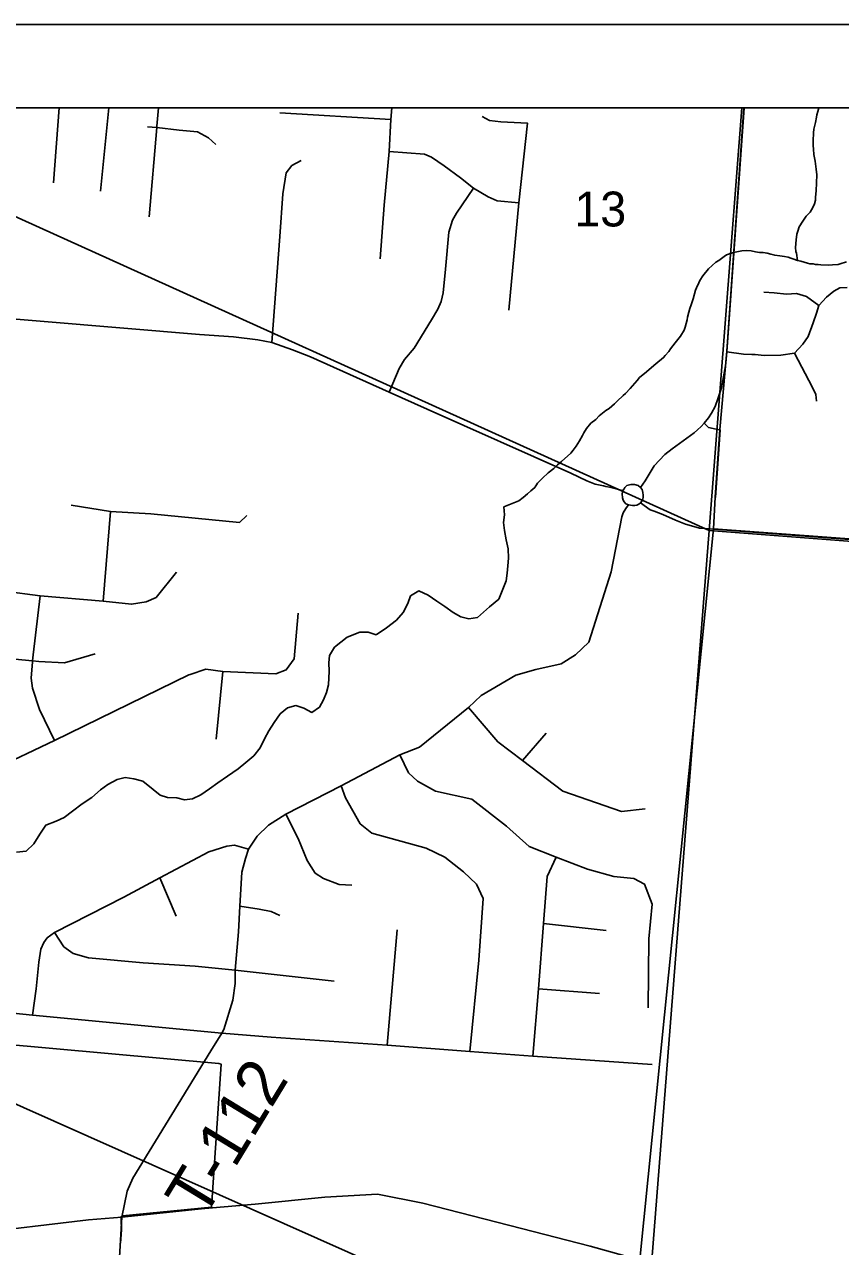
# Model space of a CAD drawing. Extents: x 0 to 34, y 0 to 22.
# Drawn here: x 2.983 to 3.964, y 19.532 to 21 of the extents above; entities that cross this region are included whole.
import ezdxf

# ---------------------------------------------------------------- set-up
doc = ezdxf.new("R2010")
doc.units = 0
for name, color, linetype in [('Default', 7, 'Continuous'), ('GM_X_City_Street', 7, 'Continuous'), ('GM_X_County_Road', 7, 'Continuous'), ('GM_X_Minor_River', 7, 'Continuous'), ('GM_X_Section', 7, 'Continuous'), ('GM_X_Section_Text', 7, 'Continuous'), ('GM_X_Township_Road', 7, 'Continuous'), ('GM_X_Township_Road_Text', 7, 'Continuous'), ('SH_Cut_Line', 7, 'Continuous'), ('SH_Data', 7, 'Continuous')]:
    doc.layers.add(name, color=color, linetype=linetype)

msp = doc.modelspace()

# ---------------------------------------------------------------- linework, layer by layer
at = {"layer": 'Default'}
for points in [[(3.8452, 20.9), (2.848, 20.9), (2.8405, 20.8285), (3.806, 20.3918)], [(4.8644, 20.9), (3.8452, 20.9), (3.806, 20.3918), (4.818, 20.3144)]]:
    msp.add_lwpolyline(points, close=True, dxfattribs=at)
msp.add_lwpolyline([(3.0979, 19.5308), (3.0982, 19.5342), (3.0984, 19.5368), (3.0987, 19.5396), (3.0989, 19.5422), (3.0991, 19.545), (3.0993, 19.5478), (3.0995, 19.5504), (3.0996, 19.5532), (3.0995, 19.5561), (3.0993, 19.5595), (3.0992, 19.5623), (3.0991, 19.5646), (3.0989, 19.5668), (3.1007, 19.5687), (3.2077, 19.579), (3.2193, 19.7508), (3.2168, 19.7517), (2.95, 19.7758)], dxfattribs=at)
at = {"layer": 'GM_X_City_Street'}
msp.add_line((3.0881, 19.3633), (3.1002, 19.5668), dxfattribs=at)
at = {"layer": 'GM_X_County_Road'}
for points in [[(3.8261, 20.5935), (3.8275, 20.6068), (3.8482, 20.9)], [(2.8247, 20.6581), (2.9104, 20.6511), (3.1936, 20.6276), (3.2344, 20.6247), (3.2635, 20.6211), (3.2805, 20.6179), (3.3054, 20.6092), (3.3268, 20.6005), (3.4215, 20.5582), (3.4671, 20.5379), (3.6399, 20.4609), (3.6591, 20.4516), (3.6689, 20.4477), (3.679, 20.4455)], [(3.7237, 20.4437), (3.7293, 20.4518), (3.7399, 20.4697), (3.7528, 20.4834), (3.7616, 20.49), (3.7879, 20.5092), (3.7922, 20.5128), (3.7966, 20.5168), (3.8003, 20.5211), (3.8054, 20.5274), (3.8088, 20.5329), (3.8132, 20.541), (3.8165, 20.5501), (3.821, 20.5636), (3.8258, 20.5898), (3.8261, 20.5935)], [(3.679, 20.4455), (3.6818, 20.4449), (3.6864, 20.444), (3.6987, 20.441)], [(3.6987, 20.441), (3.7025, 20.4401), (3.7014, 20.4361), (3.7018, 20.4314), (3.7027, 20.4285), (3.704, 20.4263), (3.706, 20.4241), (3.7093, 20.4227), (3.7141, 20.4222), (3.7166, 20.4221), (3.719, 20.4226), (3.7217, 20.4237), (3.7234, 20.4254)], [(3.7234, 20.4254), (3.7252, 20.4273), (3.7263, 20.4297), (3.7267, 20.432), (3.7268, 20.4345), (3.7265, 20.4378), (3.7255, 20.4412), (3.7237, 20.4437), (3.7207, 20.4459), (3.7164, 20.4471), (3.7121, 20.4471), (3.7072, 20.4459), (3.7046, 20.4437), (3.7038, 20.442), (3.7025, 20.4401)], [(3.7234, 20.4254), (3.7353, 20.4168), (3.74, 20.4151)], [(3.74, 20.4151), (3.7505, 20.4111), (3.7658, 20.4043), (3.7777, 20.3997), (3.7876, 20.3967), (3.7945, 20.3946), (3.8116, 20.3936), (3.9477, 20.3833), (4.0285, 20.3772), (4.1081, 20.3713), (4.3533, 20.3518), (4.3598, 20.3512), (4.4463, 20.3441), (4.6317, 20.3309), (4.8599, 20.3131), (5.0725, 20.2976)], [(3.1999, 19.5773), (3.2602, 19.5828), (3.3439, 19.5909), (3.4073, 19.5947), (3.4619, 19.5839), (3.5807, 19.5533), (3.663, 19.5321), (3.722, 19.5159)], [(3.1002, 19.5668), (3.1919, 19.5766), (3.1999, 19.5773)], [(2.6061, 19.5319), (2.6167, 19.5295), (2.6506, 19.5239), (2.6743, 19.5237), (2.703, 19.5246), (2.918, 19.5471), (3.06, 19.5636), (3.1002, 19.5668)]]:
    msp.add_lwpolyline(points, dxfattribs=at)
at = {"layer": 'GM_X_Minor_River'}
for points in [[(3.9125, 20.7164), (3.9113, 20.7253), (3.9103, 20.7271), (3.9101, 20.7321), (3.9108, 20.7412), (3.9114, 20.748), (3.9127, 20.7518), (3.9144, 20.7567), (3.9188, 20.7637), (3.9229, 20.7697), (3.9276, 20.7744), (3.9309, 20.78), (3.9329, 20.7845), (3.9339, 20.789), (3.934, 20.7925), (3.9347, 20.8001), (3.9354, 20.8194), (3.9349, 20.8263), (3.9337, 20.8359), (3.9321, 20.8439), (3.9315, 20.85), (3.9313, 20.8546), (3.9312, 20.8603), (3.9315, 20.8698), (3.9321, 20.874), (3.933, 20.8789), (3.9339, 20.8823), (3.9353, 20.8887), (3.9357, 20.8914), (3.9367, 20.8955), (3.9378, 20.9)], [(3.5774, 20.4276), (3.5825, 20.4316), (3.5876, 20.436), (3.5916, 20.4397), (3.5967, 20.4437), (3.5999, 20.4489), (3.6058, 20.4548), (3.6125, 20.4614), (3.6192, 20.4664), (3.6236, 20.4709), (3.6287, 20.4749), (3.6397, 20.4851), (3.6425, 20.4884), (3.6461, 20.4932), (3.6501, 20.4999), (3.6538, 20.5063), (3.6554, 20.5093), (3.6587, 20.5145), (3.6639, 20.5211), (3.6697, 20.5255), (3.6737, 20.5299), (3.6819, 20.5361), (3.6858, 20.5386), (3.6925, 20.5441), (3.6957, 20.5474), (3.7028, 20.5543), (3.7055, 20.5565), (3.7111, 20.5628), (3.7195, 20.5724), (3.7222, 20.5757), (3.7309, 20.5826), (3.734, 20.5855), (3.7419, 20.5921), (3.7513, 20.5998), (3.7533, 20.6023), (3.7577, 20.6071), (3.7597, 20.6101), (3.7653, 20.6175), (3.7717, 20.6253), (3.7761, 20.6327), (3.7774, 20.6361), (3.7797, 20.6451), (3.7801, 20.6482), (3.7815, 20.6542), (3.7828, 20.6587), (3.7845, 20.6632), (3.7867, 20.6704), (3.7897, 20.6809), (3.791, 20.6836), (3.7939, 20.6895), (3.7951, 20.6922), (3.7987, 20.6981), (3.8055, 20.7062), (3.8142, 20.7143), (3.8177, 20.7164), (3.824, 20.7212), (3.8271, 20.723), (3.8352, 20.7261), (3.8455, 20.728), (3.8509, 20.7285), (3.8566, 20.728), (3.8619, 20.727), (3.8668, 20.7261), (3.871, 20.7259), (3.8759, 20.725), (3.8804, 20.724), (3.885, 20.7227), (3.891, 20.7221), (3.8967, 20.7211), (3.9012, 20.7202), (3.9043, 20.7193), (3.9069, 20.7185), (3.9125, 20.7164), (3.9163, 20.7155), (3.9204, 20.7142), (3.9242, 20.7133), (3.9272, 20.7124), (3.931, 20.7123), (3.934, 20.7114), (3.9371, 20.7117), (3.9405, 20.7111), (3.95, 20.7108), (3.9542, 20.711), (3.9611, 20.7115), (3.9638, 20.7122), (3.9711, 20.7146)], [(3.4059, 20.2665), (3.4183, 20.2752), (3.4304, 20.2843), (3.4382, 20.2936), (3.4439, 20.3041), (3.4472, 20.3135), (3.4569, 20.3197), (3.4685, 20.3144), (3.4789, 20.3072), (3.4882, 20.3008), (3.4983, 20.2933), (3.5076, 20.2881), (3.5171, 20.2859), (3.5278, 20.2875), (3.5422, 20.3003), (3.5531, 20.3095), (3.558, 20.3215), (3.5621, 20.3316), (3.5632, 20.3407), (3.5642, 20.3494), (3.5648, 20.3589), (3.5644, 20.37), (3.5621, 20.3807), (3.5601, 20.3921), (3.5589, 20.4017), (3.5599, 20.4108), (3.5594, 20.4203), (3.5774, 20.4276)], [(2.9736, 20.0056), (2.9851, 20.0068), (2.9941, 20.0156), (3.0016, 20.0272), (3.0088, 20.038), (3.0211, 20.0426), (3.0307, 20.0472), (3.0409, 20.0549), (3.0525, 20.0637), (3.0641, 20.0713), (3.0743, 20.0805), (3.0832, 20.087), (3.0944, 20.0928), (3.104, 20.0951), (3.1146, 20.0937), (3.1251, 20.0907), (3.1378, 20.0808), (3.1463, 20.0741), (3.155, 20.0712), (3.166, 20.0708), (3.1754, 20.0686), (3.185, 20.0695), (3.195, 20.0745), (3.2055, 20.0818), (3.2156, 20.0887), (3.2272, 20.0967), (3.24, 20.1058), (3.2493, 20.1131), (3.2587, 20.1212), (3.2662, 20.1309), (3.2715, 20.1417), (3.2767, 20.1514), (3.2831, 20.1615), (3.2902, 20.1716), (3.2992, 20.1789), (3.3091, 20.1816), (3.3189, 20.1787), (3.3283, 20.1734), (3.3376, 20.1796), (3.3424, 20.1886), (3.3461, 20.1972), (3.3483, 20.2067), (3.3495, 20.223), (3.349, 20.2329), (3.3497, 20.242), (3.3557, 20.2517), (3.3708, 20.2637), (3.3862, 20.2697), (3.3961, 20.2698), (3.4059, 20.2665)]]:
    msp.add_lwpolyline(points, dxfattribs=at)
at = {"layer": 'GM_X_Section'}
for points in [[(2.7095, 20.8874), (2.8405, 20.8285), (3.806, 20.3918), (3.7257, 19.3674), (2.6281, 19.856)], [(4.818, 20.3144), (4.7613, 19.5448), (3.7257, 19.3674), (3.806, 20.3918)]]:
    msp.add_lwpolyline(points, close=True, dxfattribs=at)
msp.add_lwpolyline([(2.5933, 19.3633), (2.6281, 19.856), (3.7257, 19.3674), (3.7253, 19.3633)], dxfattribs=at)
at = {"layer": 'GM_X_Township_Road'}
for p, q in [((3.0181, 20.8099), (3.0249, 20.9)), ((3.0743, 20.7997), (3.0846, 20.9)), ((3.2899, 20.8939), (3.4235, 20.8856)), ((3.0775, 20.3071), (3.0865, 20.415)), ((3.2133, 20.1411), (3.2216, 20.2226)), ((3.5817, 20.1158), (3.61, 20.1487)), ((3.1457, 19.9746), (3.1652, 19.9288)), ((3.4192, 19.7737), (3.4312, 19.9121)), ((3.607, 19.9197), (3.6824, 19.9114)), ((3.6009, 19.8412), (3.6741, 19.8359))]:
    msp.add_line(p, q, dxfattribs=at)
for points in [[(3.7103, 19.3633), (3.7228, 19.5162), (3.8114, 20.3941), (3.8135, 20.4321), (3.8191, 20.5134), (3.8272, 20.6073), (3.8479, 20.9), (2.1, 20.9), (2.1, 18.801)], [(3.1331, 20.7688), (3.1421, 20.876), (3.1422, 20.8779), (3.1441, 20.9)], [(3.4105, 20.7185), (3.4153, 20.783), (3.4213, 20.8473), (3.4235, 20.8856), (3.4246, 20.9)], [(8.9, 20.9), (3.8479, 20.9), (3.8272, 20.6073), (3.8191, 20.5134), (3.8135, 20.4321), (3.8114, 20.3941), (3.9475, 20.3839), (4.0283, 20.3778)], [(3.5651, 20.6569), (3.5772, 20.7855), (3.5879, 20.8812), (3.5555, 20.883), (3.5419, 20.8847), (3.5333, 20.8893)], [(3.1311, 20.8769), (3.1421, 20.876), (3.1688, 20.8731), (3.1909, 20.8709), (3.2043, 20.8639), (3.213, 20.8557)], [(3.2805, 20.6179), (3.2899, 20.7452), (3.2937, 20.7964), (3.2975, 20.8217), (3.3046, 20.8306), (3.3157, 20.8364)], [(3.4213, 20.8473), (3.4639, 20.8443), (3.4723, 20.8405), (3.4874, 20.8302), (3.5071, 20.8158), (3.5228, 20.8033), (3.5406, 20.793), (3.5512, 20.7879), (3.5772, 20.7855)], [(3.4215, 20.5582), (3.4335, 20.5865), (3.4398, 20.5974), (3.4515, 20.6112), (3.4724, 20.645), (3.48, 20.6578), (3.4838, 20.6671), (3.4863, 20.6777), (3.4891, 20.706), (3.4932, 20.7504), (3.4975, 20.7647), (3.5022, 20.7731), (3.5228, 20.8033)], [(3.8574, 20.6034), (3.8613, 20.6033), (3.8721, 20.6021), (3.8924, 20.6027), (3.9089, 20.6051), (3.9187, 20.6158), (3.925, 20.625), (3.931, 20.6413), (3.9352, 20.653), (3.9379, 20.6625), (3.9471, 20.6723), (3.9558, 20.6794), (3.9631, 20.6835), (3.9722, 20.6839)], [(3.8717, 20.6784), (3.8844, 20.6776), (3.8991, 20.6761), (3.9113, 20.6766), (3.923, 20.6731), (3.9379, 20.6625)], [(3.8275, 20.6068), (3.8474, 20.6037), (3.8574, 20.6034)], [(3.9352, 20.5473), (3.9344, 20.5554), (3.9304, 20.564), (3.9089, 20.6051)], [(3.8183, 20.5131), (3.8055, 20.5156), (3.8003, 20.5211)], [(3.8137, 20.4316), (3.8193, 20.5129), (3.8183, 20.5131)], [(3.039, 20.4225), (3.0865, 20.415), (3.1348, 20.412), (3.2415, 20.4018), (3.2502, 20.4101)], [(3.2071, 19.7668), (3.2202, 19.7881), (3.2228, 19.7924), (3.2336, 19.8279), (3.2363, 19.8479), (3.2363, 19.8637), (3.2403, 19.9098), (3.2421, 19.9408), (3.2444, 19.9813), (3.2488, 19.9978), (3.2522, 20.0091), (3.2627, 20.0249), (3.2762, 20.0381), (3.2972, 20.051), (3.3637, 20.0853), (3.4342, 20.1226), (3.458, 20.1317), (3.5168, 20.1792), (3.5319, 20.1939), (3.5738, 20.2181), (3.5979, 20.2249), (3.6281, 20.232), (3.6454, 20.2426), (3.6613, 20.2577), (3.6884, 20.3422), (3.7011, 20.4086), (3.7026, 20.4134), (3.7058, 20.4184), (3.7093, 20.4227)], [(4.0283, 20.3778), (3.9475, 20.3839), (3.8114, 20.3941), (3.7228, 19.5162), (3.7103, 19.3633)], [(2.7494, 20.3425), (2.8154, 20.3346), (2.8561, 20.3302), (2.9591, 20.3192), (3.002, 20.3137), (3.0775, 20.3071), (3.1118, 20.3033), (3.1295, 20.3063), (3.1412, 20.3116), (3.1657, 20.3418)], [(2.9927, 20.2344), (2.9928, 20.2354), (2.9934, 20.2426), (3.002, 20.3137)], [(3.1823, 20.2191), (3.2011, 20.2254), (3.2216, 20.2226), (3.2853, 20.2196), (3.2977, 20.2245), (3.3072, 20.2377), (3.3121, 20.2928)], [(2.6594, 20.2674), (2.7513, 20.2584), (2.9928, 20.2354), (3.0002, 20.2347), (3.0311, 20.2332), (3.0681, 20.2437)], [(3.0191, 20.1396), (3.0009, 20.177), (2.9926, 20.2026), (2.9911, 20.2147), (2.9927, 20.2344)], [(2.6451, 20.0849), (2.732, 20.078), (2.8097, 20.0697), (2.8552, 20.0664), (2.8704, 20.0694), (3.0191, 20.1396), (3.1804, 20.2184), (3.1823, 20.2191)], [(3.5168, 20.1792), (3.5519, 20.1381), (3.5817, 20.1158), (3.6304, 20.0789), (3.7009, 20.0544), (3.7292, 20.0577)], [(3.4342, 20.1226), (3.4448, 20.1007), (3.4554, 20.0909), (3.4772, 20.0789), (3.521, 20.0691), (3.5625, 20.0366), (3.5896, 20.0125), (3.6221, 19.9997), (3.6598, 19.9853), (3.6914, 19.9763), (3.7156, 19.974), (3.7284, 19.9672), (3.7375, 19.9431), (3.7337, 19.9016), (3.7329, 19.8186)], [(3.5185, 19.7662), (3.5293, 19.8759), (3.5346, 19.9499), (3.5266, 19.9672), (3.5108, 19.9819), (3.4882, 19.9997), (3.4659, 20.0102), (3.4007, 20.0283), (3.3867, 20.0396), (3.369, 20.071), (3.3637, 20.0853)], [(3.2972, 20.051), (3.3122, 20.0221), (3.323, 19.9955), (3.3324, 19.9804), (3.3426, 19.974), (3.3615, 19.9668), (3.3766, 19.9657)], [(2.9928, 19.8097), (2.9971, 19.8414), (3.0004, 19.8733), (3.0027, 19.8891), (3.0062, 19.8969), (3.0104, 19.9027), (3.0191, 19.9091), (3.1025, 19.9516), (3.1457, 19.9746), (3.2048, 20.006), (3.2263, 20.0129), (3.2355, 20.014), (3.2522, 20.0091)], [(3.6221, 19.9997), (3.6115, 19.9763), (3.607, 19.9197), (3.6009, 19.8412), (3.5942, 19.7605)], [(3.2421, 19.9408), (3.2653, 19.937), (3.2796, 19.9344), (3.2899, 19.9296)], [(3.0191, 19.9091), (3.0305, 19.8918), (3.0417, 19.8838), (3.0601, 19.8784), (3.1255, 19.8725), (3.1882, 19.8684), (3.2363, 19.8637), (3.3554, 19.8507)], [(2.9094, 19.7434), (2.9127, 19.7808), (2.9165, 19.7956), (2.927, 19.8061), (2.9429, 19.8122), (2.9577, 19.8133), (2.9928, 19.8097), (3.2202, 19.7881), (3.2796, 19.7832), (3.4192, 19.7737), (3.5185, 19.7662), (3.5942, 19.7605), (3.7377, 19.7503)], [(3.1002, 19.5668), (3.1066, 19.5982), (3.1133, 19.6139), (3.2071, 19.7668)]]:
    msp.add_lwpolyline(points, dxfattribs=at)
at = {"layer": 'SH_Cut_Line'}
msp.add_lwpolyline([(8.9, 14.8595), (8.9, 20.9), (2.1, 20.9), (2.1, 19.3633)], dxfattribs=at)
at = {"layer": 'SH_Data'}
for p, q in [((2, 21), (9, 21)), ((2.1, 20.9), (8.9, 20.9))]:
    msp.add_line(p, q, dxfattribs=at)

# ---------------------------------------------------------------- texts
at = {"layer": 'GM_X_Section_Text'}
msp.add_text('13', height=0.04186, rotation=0, dxfattribs=at).set_placement((3.6441, 20.7573))
at = {"layer": 'GM_X_Township_Road_Text'}
msp.add_text('T-112', height=0.05682, rotation=58.6502, dxfattribs=at).set_placement((3.1983, 19.5634))

doc.saveas('drawing.dxf')
